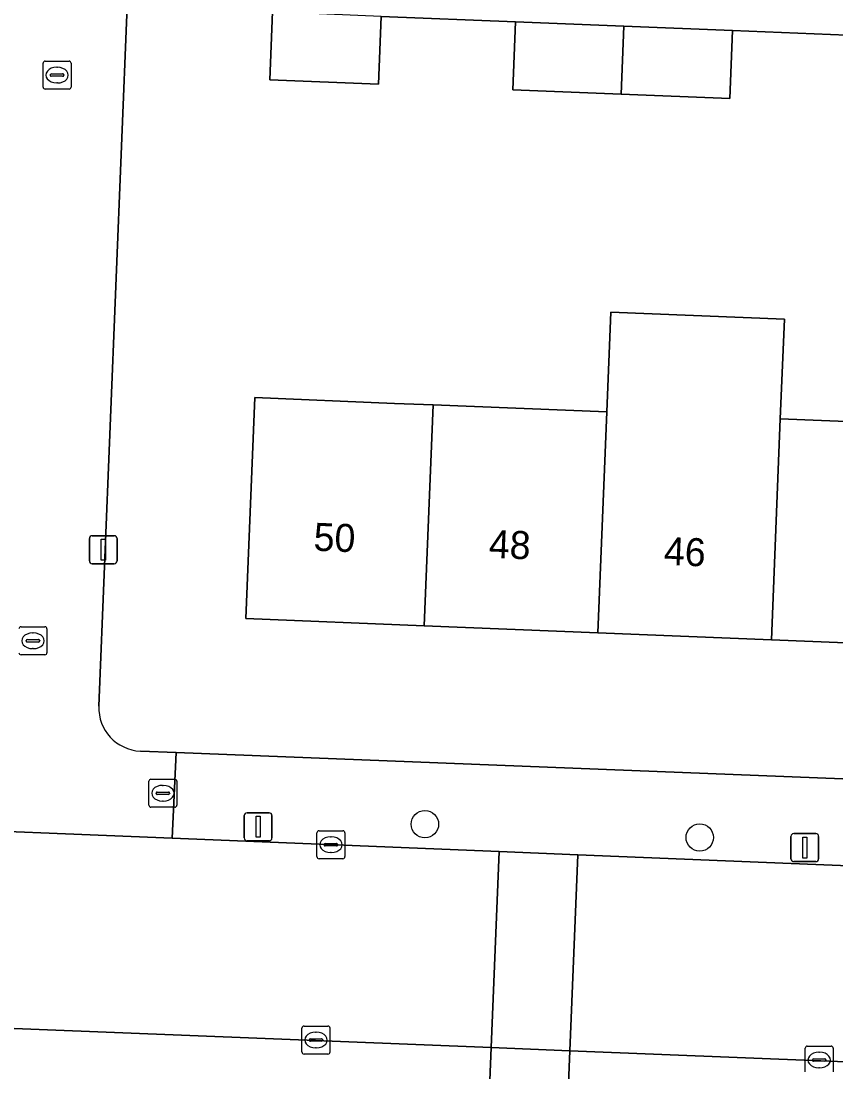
# Model space of a CAD drawing. Extents: x 161354 to 162026, y 386504 to 387460.
# Drawn here: x 161554.51 to 161583.62, y 386647.05 to 386684.61 of the extents above; entities that cross this region are included whole.
import ezdxf

# ---------------------------------------------------------------- set-up
doc = ezdxf.new("R2010")
doc.units = 0
for name, color, linetype in [('IMGEO_Boom', 7, 'Continuous'), ('IMGEO_Brandkraan', 7, 'Continuous'), ('IMGEO_Erf', 7, 'Continuous'), ('IMGEO_Kolk', 7, 'Continuous'), ('IMGEO_Lichtmast', 7, 'Continuous'), ('IMGEO_Pand', 7, 'Continuous'), ('IMGEO_Pand_nummerreeks', 7, 'Continuous'), ('IMGEO_Parkeervlak_open', 7, 'Continuous'), ('IMGEO_Rijbaan_lokaal_open', 7, 'Continuous'), ('IMGEO_Voetpad_open', 7, 'Continuous')]:
    doc.layers.add(name, color=color, linetype=linetype)

msp = doc.modelspace()

# ---------------------------------------------------------------- linework, layer by layer
at = {"layer": 'IMGEO_Boom'}
for centre in [(161568.937, 386655.91), (161578.751, 386655.437)]:
    msp.add_circle(centre, 0.489, dxfattribs=at)
at = {"layer": 'IMGEO_Brandkraan'}
for p, q in [((161559.077, 386656.591), (161559.077, 386657.443)), ((161559.152, 386657.517), (161560.004, 386657.517)), ((161559.565, 386657.297), (161559.59, 386657.297)), ((161560.078, 386657.443), (161560.078, 386656.591)), ((161559.336, 386657.011), (161559.336, 386657.023)), ((161559.774, 386656.974), (161559.376, 386656.974)), ((161559.379, 386657.06), (161559.777, 386657.06)), ((161559.82, 386657.023), (161559.82, 386657.011)), ((161560.004, 386656.517), (161559.152, 386656.517)), ((161559.588, 386656.737), (161559.563, 386656.737))]:
    msp.add_line(p, q, dxfattribs=at)
for points in [[(161559.077, 386656.591), (161559.077, 386657.443)], [(161559.152, 386657.517), (161560.004, 386657.517)], [(161560.078, 386657.443), (161560.078, 386656.591)], [(161560.004, 386656.517), (161559.152, 386656.517)]]:
    msp.add_lwpolyline(points, dxfattribs=at)
for centre, radius, start, end in [((161559.154, 386657.441), 0.0765, 91.552, 178.448), ((161559.154, 386657.441), 0.0765, 91.552, 178.448), ((161560.002, 386657.441), 0.0765, 1.552, 88.448), ((161560.002, 386657.441), 0.0765, 1.552, 88.448), ((161559.376, 386657.02), 0.0403, 85.8775, 175.7526), ((161559.373, 386657.01), 0.0366, 178.938, 274.7102), ((161559.777, 386657.017), 0.043, 264.8664, 352.4533), ((161559.781, 386657.022), 0.0386, 1.7309, 96.639), ((161559.154, 386656.593), 0.0765, 181.552, 268.448), ((161559.154, 386656.593), 0.0765, 181.552, 268.448), ((161560.002, 386656.593), 0.0765, 271.552, 358.448), ((161560.002, 386656.593), 0.0765, 271.552, 358.448)]:
    msp.add_arc(centre, radius, start, end, dxfattribs=at)
for centre, major_axis, ratio, start_param, end_param in [((161559.564, 386657.017), (-0.387, 0.002), 0.722429, 4.712389, 7.853982), ((161559.589, 386657.017), (-0.39, 0.002), 0.717154, 1.570796, 4.712389)]:
    msp.add_ellipse(centre, major_axis=major_axis, ratio=ratio, start_param=start_param, end_param=end_param, dxfattribs=at)
at = {"layer": 'IMGEO_Erf'}
for points in [[(161600.439, 386671.181), (161600.564, 386674.271), (161600.69, 386677.362), (161600.815, 386680.453), (161600.837, 386680.997), (161596.965, 386681.153), (161597.063, 386683.581), (161592.301, 386683.773), (161592.203, 386681.345), (161588.326, 386681.502), (161584.497, 386681.657), (161584.595, 386684.085), (161579.921, 386684.274), (161579.823, 386681.846), (161575.946, 386682.002), (161572.079, 386682.158), (161572.177, 386684.586), (161567.372, 386684.781), (161567.274, 386682.353), (161563.397, 386682.509), (161563.495, 386684.937), (161558.303, 386685.147), (161557.287, 386660.13)], [(161587.508, 386662.25), (161581.31, 386662.501), (161575.111, 386662.752), (161568.912, 386663.004), (161562.539, 386663.262), (161562.859, 386671.154), (161567.855, 386670.951), (161569.232, 386670.895), (161575.431, 386670.644), (161575.576, 386674.207), (161581.775, 386673.956), (161581.63, 386670.393), (161587.828, 386670.142)], [(161558.773, 386658.522), (161560.053, 386658.471), (161603.753, 386656.748)]]:
    msp.add_lwpolyline(points, dxfattribs=at)
msp.add_arc((161558.844, 386660.079), 1.558, 178.1085, 267.3754, dxfattribs=at)
at = {"layer": 'IMGEO_Kolk'}
for p, q in [((161555.373, 386683.181), (161556.225, 386683.181)), ((161555.298, 386682.255), (161555.298, 386683.107)), ((161555.786, 386682.961), (161555.811, 386682.961)), ((161556.299, 386683.107), (161556.299, 386682.255)), ((161555.557, 386682.675), (161555.557, 386682.687)), ((161555.995, 386682.638), (161555.597, 386682.638)), ((161555.6, 386682.724), (161555.998, 386682.724)), ((161555.809, 386682.401), (161555.784, 386682.401)), ((161556.041, 386682.687), (161556.041, 386682.675)), ((161556.225, 386682.181), (161555.373, 386682.181)), ((161554.511, 386662.964), (161555.363, 386662.964)), ((161555.437, 386662.89), (161555.437, 386662.038)), ((161554.695, 386662.458), (161554.695, 386662.47)), ((161554.738, 386662.507), (161555.136, 386662.507)), ((161554.924, 386662.744), (161554.949, 386662.744)), ((161555.179, 386662.47), (161555.179, 386662.458)), ((161555.133, 386662.421), (161554.735, 386662.421)), ((161554.947, 386662.184), (161554.922, 386662.184)), ((161555.363, 386661.964), (161554.511, 386661.964)), ((161565.079, 386654.75), (161565.079, 386655.602)), ((161565.154, 386655.676), (161566.006, 386655.676)), ((161565.567, 386655.456), (161565.592, 386655.456)), ((161566.08, 386655.602), (161566.08, 386654.75)), ((161565.338, 386655.17), (161565.338, 386655.182)), ((161565.776, 386655.133), (161565.378, 386655.133)), ((161565.381, 386655.219), (161565.779, 386655.219)), ((161565.822, 386655.182), (161565.822, 386655.17)), ((161566.006, 386654.676), (161565.154, 386654.676)), ((161565.59, 386654.896), (161565.565, 386654.896)), ((161564.545, 386647.77), (161564.545, 386648.622)), ((161564.62, 386648.696), (161565.472, 386648.696)), ((161565.546, 386648.622), (161565.546, 386647.77)), ((161564.804, 386648.19), (161564.804, 386648.202)), ((161564.847, 386648.239), (161565.245, 386648.239)), ((161565.033, 386648.476), (161565.058, 386648.476)), ((161565.288, 386648.202), (161565.288, 386648.19)), ((161565.242, 386648.153), (161564.844, 386648.153)), ((161565.056, 386647.916), (161565.031, 386647.916)), ((161582.518, 386647.055), (161582.518, 386647.907)), ((161582.593, 386647.981), (161583.445, 386647.981)), ((161583.519, 386647.907), (161583.519, 386647.055)), ((161565.472, 386647.696), (161564.62, 386647.696)), ((161582.777, 386647.475), (161582.777, 386647.487)), ((161583.215, 386647.438), (161582.817, 386647.438)), ((161582.82, 386647.524), (161583.218, 386647.524)), ((161583.006, 386647.761), (161583.031, 386647.761)), ((161583.261, 386647.487), (161583.261, 386647.475)), ((161583.029, 386647.201), (161583.004, 386647.201))]:
    msp.add_line(p, q, dxfattribs=at)
for points in [[(161555.373, 386683.181), (161556.225, 386683.181)], [(161555.298, 386682.255), (161555.298, 386683.107)], [(161556.299, 386683.107), (161556.299, 386682.255)], [(161556.225, 386682.181), (161555.373, 386682.181)], [(161554.511, 386662.964), (161555.363, 386662.964)], [(161555.437, 386662.89), (161555.437, 386662.038)], [(161555.363, 386661.964), (161554.511, 386661.964)], [(161565.079, 386654.75), (161565.079, 386655.602)], [(161565.154, 386655.676), (161566.006, 386655.676)], [(161566.08, 386655.602), (161566.08, 386654.75)], [(161566.006, 386654.676), (161565.154, 386654.676)], [(161564.545, 386647.77), (161564.545, 386648.622)], [(161564.62, 386648.696), (161565.472, 386648.696)], [(161565.546, 386648.622), (161565.546, 386647.77)], [(161582.518, 386647.055), (161582.518, 386647.907)], [(161582.593, 386647.981), (161583.445, 386647.981)], [(161583.519, 386647.907), (161583.519, 386647.055)], [(161565.472, 386647.696), (161564.62, 386647.696)]]:
    msp.add_lwpolyline(points, dxfattribs=at)
for centre, radius, start, end in [((161555.375, 386683.105), 0.0765, 91.552, 178.448), ((161555.375, 386683.105), 0.0765, 91.552, 178.448), ((161556.223, 386683.105), 0.0765, 1.552, 88.448), ((161556.223, 386683.105), 0.0765, 1.552, 88.448), ((161555.597, 386682.684), 0.0403, 85.8775, 175.7526), ((161555.594, 386682.674), 0.0366, 178.938, 274.7102), ((161555.998, 386682.681), 0.043, 264.8664, 352.4533), ((161556.002, 386682.686), 0.0386, 1.7309, 96.639), ((161555.375, 386682.257), 0.0765, 181.552, 268.448), ((161555.375, 386682.257), 0.0765, 181.552, 268.448), ((161556.223, 386682.257), 0.0765, 271.552, 358.448), ((161556.223, 386682.257), 0.0765, 271.552, 358.448), ((161554.513, 386662.888), 0.0765, 91.552, 178.448), ((161554.513, 386662.888), 0.0765, 91.552, 178.448), ((161555.361, 386662.888), 0.0765, 1.552, 88.448), ((161555.361, 386662.888), 0.0765, 1.552, 88.448), ((161554.735, 386662.467), 0.0403, 85.8775, 175.7526), ((161555.14, 386662.469), 0.0386, 1.7309, 96.639), ((161554.732, 386662.457), 0.0366, 178.938, 274.7102), ((161555.136, 386662.464), 0.043, 264.8664, 352.4533), ((161554.513, 386662.04), 0.0765, 181.552, 268.448), ((161554.513, 386662.04), 0.0765, 181.552, 268.448), ((161555.361, 386662.04), 0.0765, 271.552, 358.448), ((161555.361, 386662.04), 0.0765, 271.552, 358.448), ((161565.156, 386655.6), 0.0765, 91.552, 178.448), ((161565.156, 386655.6), 0.0765, 91.552, 178.448), ((161566.004, 386655.6), 0.0765, 1.552, 88.448), ((161566.004, 386655.6), 0.0765, 1.552, 88.448), ((161565.378, 386655.179), 0.0403, 85.8775, 175.7526), ((161565.375, 386655.169), 0.0366, 178.938, 274.7102), ((161565.779, 386655.176), 0.043, 264.8664, 352.4533), ((161565.783, 386655.181), 0.0386, 1.7309, 96.639), ((161565.156, 386654.752), 0.0765, 181.552, 268.448), ((161565.156, 386654.752), 0.0765, 181.552, 268.448), ((161566.004, 386654.752), 0.0765, 271.552, 358.448), ((161566.004, 386654.752), 0.0765, 271.552, 358.448), ((161564.622, 386648.62), 0.0765, 91.552, 178.448), ((161564.622, 386648.62), 0.0765, 91.552, 178.448), ((161565.47, 386648.62), 0.0765, 1.552, 88.448), ((161565.47, 386648.62), 0.0765, 1.552, 88.448), ((161564.844, 386648.199), 0.0403, 85.8775, 175.7526), ((161564.841, 386648.189), 0.0366, 178.938, 274.7102), ((161565.245, 386648.196), 0.043, 264.8664, 352.4533), ((161565.249, 386648.201), 0.0386, 1.7309, 96.639), ((161582.595, 386647.905), 0.0765, 91.552, 178.448), ((161582.595, 386647.905), 0.0765, 91.552, 178.448), ((161583.443, 386647.905), 0.0765, 1.552, 88.448), ((161583.443, 386647.905), 0.0765, 1.552, 88.448), ((161564.622, 386647.772), 0.0765, 181.552, 268.448), ((161564.622, 386647.772), 0.0765, 181.552, 268.448), ((161565.47, 386647.772), 0.0765, 271.552, 358.448), ((161565.47, 386647.772), 0.0765, 271.552, 358.448), ((161582.817, 386647.484), 0.0403, 85.8775, 175.7526), ((161582.814, 386647.474), 0.0366, 178.938, 274.7102), ((161583.218, 386647.481), 0.043, 264.8664, 352.4533), ((161583.222, 386647.486), 0.0386, 1.7309, 96.639)]:
    msp.add_arc(centre, radius, start, end, dxfattribs=at)
for centre, major_axis, ratio, start_param, end_param in [((161555.785, 386682.681), (-0.387, 0.002), 0.722429, 4.712389, 7.853982), ((161555.81, 386682.681), (-0.39, 0.002), 0.717154, 1.570796, 4.712389), ((161554.923, 386662.464), (-0.387, 0.002), 0.722429, 4.712389, 7.853982), ((161554.948, 386662.464), (-0.39, 0.002), 0.717154, 1.570796, 4.712389), ((161565.566, 386655.176), (-0.387, 0.002), 0.722429, 4.712389, 7.853982), ((161565.591, 386655.176), (-0.39, 0.002), 0.717154, 1.570796, 4.712389), ((161565.032, 386648.196), (-0.387, 0.002), 0.722429, 4.712389, 7.853982), ((161565.057, 386648.196), (-0.39, 0.002), 0.717154, 1.570796, 4.712389), ((161583.005, 386647.481), (-0.387, 0.002), 0.722429, 4.712389, 7.853982), ((161583.03, 386647.481), (-0.39, 0.002), 0.717154, 1.570796, 4.712389)]:
    msp.add_ellipse(centre, major_axis=major_axis, ratio=ratio, start_param=start_param, end_param=end_param, dxfattribs=at)
at = {"layer": 'IMGEO_Lichtmast'}
for p, q in [((161557.053, 386666.22), (161557.843, 386666.22)), ((161557.843, 386666.22), (161557.053, 386666.22)), ((161556.953, 386665.32), (161556.953, 386666.12)), ((161556.953, 386666.12), (161556.953, 386665.32)), ((161557.943, 386666.12), (161557.943, 386665.32)), ((161557.943, 386665.32), (161557.943, 386666.12)), ((161557.843, 386665.22), (161557.053, 386665.22)), ((161557.053, 386665.22), (161557.843, 386665.22)), ((161562.484, 386655.418), (161562.484, 386656.218)), ((161562.484, 386656.218), (161562.484, 386655.418)), ((161562.584, 386656.318), (161563.374, 386656.318)), ((161563.374, 386656.318), (161562.584, 386656.318)), ((161563.474, 386656.218), (161563.474, 386655.418)), ((161563.474, 386655.418), (161563.474, 386656.218)), ((161582.009, 386654.675), (161582.009, 386655.475)), ((161582.009, 386655.475), (161582.009, 386654.675)), ((161582.109, 386655.575), (161582.899, 386655.575)), ((161582.899, 386655.575), (161582.109, 386655.575)), ((161582.999, 386655.475), (161582.999, 386654.675)), ((161582.999, 386654.675), (161582.999, 386655.475)), ((161563.374, 386655.318), (161562.584, 386655.318)), ((161562.584, 386655.318), (161563.374, 386655.318)), ((161582.899, 386654.575), (161582.109, 386654.575)), ((161582.109, 386654.575), (161582.899, 386654.575))]:
    msp.add_line(p, q, dxfattribs=at)
for points in [[(161557.373, 386666.095), (161557.523, 386666.095), (161557.523, 386665.345), (161557.373, 386665.345), (161557.373, 386666.095)], [(161562.904, 386656.193), (161563.054, 386656.193), (161563.054, 386655.443), (161562.904, 386655.443), (161562.904, 386656.193)], [(161582.429, 386655.45), (161582.579, 386655.45), (161582.579, 386654.7), (161582.429, 386654.7), (161582.429, 386655.45)]]:
    msp.add_lwpolyline(points, dxfattribs=at)
for centre, start, end in [((161557.053, 386666.12), 90, 180), ((161557.053, 386666.12), 90, 180), ((161557.843, 386666.12), 0, 90), ((161557.843, 386666.12), 360, 90), ((161557.053, 386665.32), 180, 270), ((161557.053, 386665.32), 180, 270), ((161557.843, 386665.32), 270, 0), ((161557.843, 386665.32), 270, 0), ((161562.584, 386656.218), 90, 180), ((161562.584, 386656.218), 90, 180), ((161563.374, 386656.218), 0, 90), ((161563.374, 386656.218), 360, 90), ((161562.584, 386655.418), 180, 270), ((161562.584, 386655.418), 180, 270), ((161563.374, 386655.418), 270, 0), ((161563.374, 386655.418), 270, 0), ((161582.109, 386655.475), 90, 180), ((161582.109, 386655.475), 90, 180), ((161582.899, 386655.475), 0, 90), ((161582.899, 386655.475), 360, 90), ((161582.109, 386654.675), 180, 270), ((161582.109, 386654.675), 180, 270), ((161582.899, 386654.675), 270, 0), ((161582.899, 386654.675), 270, 0)]:
    msp.add_arc(centre, 0.1, start, end, dxfattribs=at)
at = {"layer": 'IMGEO_Pand'}
for points in [[(161567.372, 386684.781), (161563.495, 386684.937), (161563.397, 386682.509), (161567.274, 386682.353)], [(161576.044, 386684.43), (161572.177, 386684.586), (161572.079, 386682.158), (161575.946, 386682.002)], [(161579.921, 386684.274), (161576.044, 386684.43), (161575.946, 386682.002), (161579.823, 386681.846)], [(161581.63, 386670.393), (161581.775, 386673.956), (161575.576, 386674.207), (161575.431, 386670.644), (161575.111, 386662.752), (161581.31, 386662.501)], [(161569.232, 386670.895), (161567.855, 386670.951), (161562.859, 386671.154), (161562.539, 386663.262), (161568.912, 386663.004)], [(161568.912, 386663.004), (161575.111, 386662.752), (161575.431, 386670.644), (161569.232, 386670.895)], [(161587.828, 386670.142), (161581.63, 386670.393), (161581.31, 386662.501), (161587.508, 386662.25)]]:
    msp.add_lwpolyline(points, close=True, dxfattribs=at)
at = {"layer": 'IMGEO_Parkeervlak_open'}
for points in [[(161509.745, 386648.294), (161513.764, 386648.133), (161537.615, 386647.19), (161560.215, 386646.304), (161571.22, 386645.868), (161571.304, 386647.926), (161506.719, 386650.499)], [(161598.62, 386646.837), (161574.112, 386647.814), (161574.028, 386645.756), (161581.474, 386645.461), (161595.594, 386644.882)]]:
    msp.add_lwpolyline(points, dxfattribs=at)
msp.add_lwpolyline([(161571.304, 386647.926), (161571.22, 386645.868), (161574.028, 386645.756), (161574.112, 386647.814)], close=True, dxfattribs=at)
at = {"layer": 'IMGEO_Rijbaan_lokaal_open'}
for points in [[(161557.287, 386660.13), (161558.303, 386685.147), (161558.363, 386686.646), (161559.882, 386724.059)], [(161550.665, 386658.823), (161550.024, 386658.848), (161549.932, 386655.818), (161559.908, 386655.41), (161560.053, 386658.471), (161558.773, 386658.522)]]:
    msp.add_lwpolyline(points, dxfattribs=at)
for points in [[(161504.877, 386657.56), (161500, 386657.75), (161498.826, 386657.785), (161497.238, 386657.833), (161496.99, 386650.876), (161500, 386650.77), (161506.719, 386650.499), (161571.304, 386647.926), (161571.589, 386654.935), (161559.908, 386655.41), (161549.932, 386655.818)], [(161571.304, 386647.926), (161574.112, 386647.814), (161574.397, 386654.821), (161571.589, 386654.935)], [(161648.537, 386651.647), (161621.808, 386652.733), (161621.456, 386652.727), (161603.283, 386653.631), (161603.115, 386653.653), (161574.397, 386654.821), (161574.112, 386647.814), (161598.62, 386646.837), (161603.06, 386646.66), (161603.365, 386646.67), (161621.292, 386645.742), (161648.332, 386644.685)]]:
    msp.add_lwpolyline(points, close=True, dxfattribs=at)
msp.add_arc((161558.844, 386660.079), 1.558, 178.1085, 267.3754, dxfattribs=at)
at = {"layer": 'IMGEO_Voetpad_open'}
for points in [[(161567.372, 386684.781), (161572.177, 386684.586), (161576.044, 386684.43), (161579.921, 386684.274), (161584.595, 386684.085), (161588.424, 386683.93), (161592.301, 386683.773), (161597.063, 386683.581), (161600.94, 386683.424), (161606.9, 386683.184), (161607.873, 386683.145), (161607.934, 386684.643)], [(161603.753, 386656.748), (161560.053, 386658.471), (161559.908, 386655.41), (161571.589, 386654.935), (161574.397, 386654.821), (161603.115, 386653.653)]]:
    msp.add_lwpolyline(points, dxfattribs=at)

# ---------------------------------------------------------------- texts
at = {"layer": 'IMGEO_Pand_nummerreeks'}
for s, rotation, p in [('50', 357.6784, (161564.947, 386665.687)), ('48', 357.6784, (161571.204, 386665.433)), ('46', 357.6795, (161577.458, 386665.179))]:
    msp.add_text(s, height=1, rotation=rotation, dxfattribs=at).set_placement(p)

doc.saveas('drawing.dxf')
